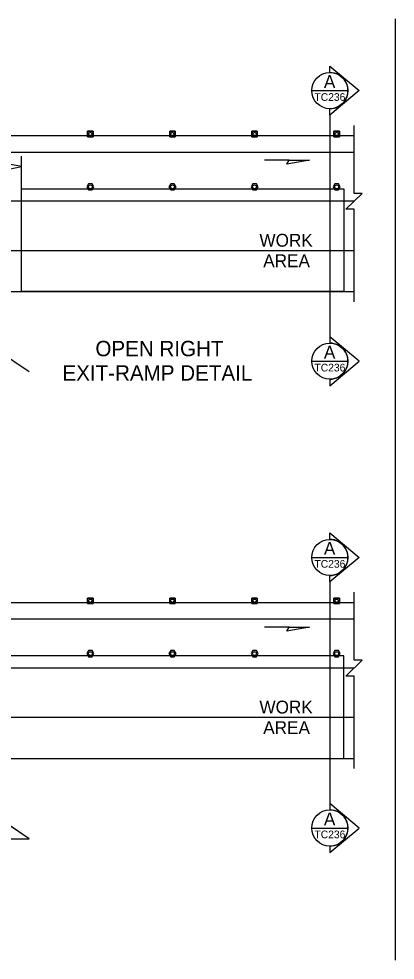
# Model space of a CAD drawing. Extents: x 99999 to 100116, y 99995 to 100013.
# Drawn here: x 100044.94 to 100047.88, y 100001.58 to 100008.92 of the extents above; entities that cross this region are included whole.
import ezdxf

# ---------------------------------------------------------------- set-up
doc = ezdxf.new("R2010")
doc.units = 0
for name, color, linetype in [('RD_MK_LineEdgeYellow', 7, 'Continuous'), ('RD_MK_LineLane', 7, 'Continuous'), ('SH_DE_DetailHeading2Text', 7, 'Continuous'), ('SH_TI_WZSectionCut', 7, 'Continuous'), ('TR_WZ_TallChanDevice', 7, 'Continuous'), ('TR_WZ_TrafficCone', 7, 'Continuous'), ('TR_WZ_WorkAreaLabel', 7, 'Continuous'), ('TR_WZ_WorkZoneDetails', 7, 'Continuous')]:
    doc.layers.add(name, color=color, linetype=linetype)

msp = doc.modelspace()

# ---------------------------------------------------------------- linework, layer by layer
at = {"layer": 'RD_MK_LineEdgeYellow'}
for p, q in [((100040.32, 100007.8789), (100047.555, 100007.8789)), ((100044.0968, 100007.1109), (100047.555, 100007.1109)), ((100040.32, 100004.238), (100047.555, 100004.238)), ((100044.0968, 100003.47), (100047.555, 100003.47))]:
    msp.add_line(p, q, dxfattribs=at)
at = {"layer": 'RD_MK_LineLane'}
for points in [[(100047.555, 100007.4949), (100040.32, 100007.4949)], [(100047.555, 100003.854), (100040.32, 100003.854)]]:
    msp.add_lwpolyline(points, dxfattribs=at)
at = {"layer": 'SH_TI_WZSectionCut'}
for p, q in [((100047.3657, 100008.4993), (100047.3657, 100008.5492)), ((100047.3657, 100008.5492), (100047.5938, 100008.358)), ((100047.5938, 100008.358), (100047.3657, 100008.1669)), ((100047.3657, 100008.1669), (100047.3657, 100008.2168)), ((100047.3657, 100008.1669), (100047.3657, 100006.4389)), ((100047.3657, 100006.4389), (100047.3657, 100006.389)), ((100047.5939, 100006.2478), (100047.3657, 100006.4389)), ((100047.3657, 100006.0566), (100047.5939, 100006.2478)), ((100047.3657, 100006.1065), (100047.3657, 100006.0566)), ((100047.3657, 100004.8583), (100047.3657, 100004.9082)), ((100047.3657, 100004.9082), (100047.5938, 100004.7171)), ((100047.5938, 100004.7171), (100047.3657, 100004.526)), ((100047.3657, 100004.526), (100047.3657, 100004.5759)), ((100047.3657, 100004.526), (100047.3657, 100002.798)), ((100047.3657, 100002.798), (100047.3657, 100002.748)), ((100047.5939, 100002.6068), (100047.3657, 100002.798)), ((100047.3657, 100002.4157), (100047.5939, 100002.6068)), ((100047.3657, 100002.4656), (100047.3657, 100002.4157))]:
    msp.add_line(p, q, dxfattribs=at)
for points in [[(100047.2245, 100008.3581), (100047.5069, 100008.3581)], [(100047.2245, 100006.2478), (100047.5069, 100006.2478)], [(100047.2245, 100004.7171), (100047.5069, 100004.7171)], [(100047.2245, 100002.6068), (100047.5069, 100002.6068)]]:
    msp.add_lwpolyline(points, dxfattribs=at)
for centre in [(100047.3657, 100008.358), (100047.3657, 100006.2478), (100047.3657, 100004.7171), (100047.3657, 100002.6068)]:
    msp.add_circle(centre, 0.1412, dxfattribs=at)
for centre in [(100047.3657, 100008.358), (100047.3657, 100006.2478), (100047.3657, 100004.7171), (100047.3657, 100002.6068)]:
    msp.add_arc(centre, 0.1412, 269.99779, 90.00221, dxfattribs=at)
at = {"layer": 'TR_WZ_TallChanDevice'}
for points in [[(100045.5128, 100007.6319), (100045.4851, 100007.6319), (100045.4712, 100007.6079), (100045.4851, 100007.5839), (100045.5128, 100007.5839), (100045.5266, 100007.6079)], [(100046.1528, 100007.6319), (100046.1251, 100007.6319), (100046.1112, 100007.6079), (100046.1251, 100007.5839), (100046.1528, 100007.5839), (100046.1666, 100007.6079)], [(100046.7928, 100007.6319), (100046.7651, 100007.6319), (100046.7512, 100007.6079), (100046.7651, 100007.5839), (100046.7928, 100007.5839), (100046.8066, 100007.6079)], [(100047.4328, 100007.6319), (100047.4051, 100007.6319), (100047.3912, 100007.6079), (100047.4051, 100007.5839), (100047.4328, 100007.5839), (100047.4466, 100007.6079)], [(100045.5128, 100003.9909), (100045.4851, 100003.9909), (100045.4712, 100003.9669), (100045.4851, 100003.9429), (100045.5128, 100003.9429), (100045.5266, 100003.9669)], [(100046.1528, 100003.9909), (100046.1251, 100003.9909), (100046.1112, 100003.9669), (100046.1251, 100003.9429), (100046.1528, 100003.9429), (100046.1666, 100003.9669)], [(100046.7928, 100003.9909), (100046.7651, 100003.9909), (100046.7512, 100003.9669), (100046.7651, 100003.9429), (100046.7928, 100003.9429), (100046.8066, 100003.9669)], [(100047.4328, 100003.9909), (100047.4051, 100003.9909), (100047.3912, 100003.9669), (100047.4051, 100003.9429), (100047.4328, 100003.9429), (100047.4466, 100003.9669)]]:
    msp.add_lwpolyline(points, close=True, dxfattribs=at)
for points in [[(100045.5128, 100007.6319), (100045.4851, 100007.6319), (100045.4712, 100007.6079), (100045.4851, 100007.5839), (100045.5128, 100007.5839), (100045.5266, 100007.6079), (100045.5128, 100007.6319)], [(100046.1528, 100007.6319), (100046.1251, 100007.6319), (100046.1112, 100007.6079), (100046.1251, 100007.5839), (100046.1528, 100007.5839), (100046.1666, 100007.6079), (100046.1528, 100007.6319)], [(100046.7928, 100007.6319), (100046.7651, 100007.6319), (100046.7512, 100007.6079), (100046.7651, 100007.5839), (100046.7928, 100007.5839), (100046.8066, 100007.6079), (100046.7928, 100007.6319)], [(100047.4328, 100007.6319), (100047.4051, 100007.6319), (100047.3912, 100007.6079), (100047.4051, 100007.5839), (100047.4328, 100007.5839), (100047.4466, 100007.6079), (100047.4328, 100007.6319)], [(100045.5128, 100003.9909), (100045.4851, 100003.9909), (100045.4712, 100003.9669), (100045.4851, 100003.9429), (100045.5128, 100003.9429), (100045.5266, 100003.9669), (100045.5128, 100003.9909)], [(100046.1528, 100003.9909), (100046.1251, 100003.9909), (100046.1112, 100003.9669), (100046.1251, 100003.9429), (100046.1528, 100003.9429), (100046.1666, 100003.9669), (100046.1528, 100003.9909)], [(100046.7928, 100003.9909), (100046.7651, 100003.9909), (100046.7512, 100003.9669), (100046.7651, 100003.9429), (100046.7928, 100003.9429), (100046.8066, 100003.9669), (100046.7928, 100003.9909)], [(100047.4328, 100003.9909), (100047.4051, 100003.9909), (100047.3912, 100003.9669), (100047.4051, 100003.9429), (100047.4328, 100003.9429), (100047.4466, 100003.9669), (100047.4328, 100003.9909)]]:
    msp.add_lwpolyline(points, dxfattribs=at)
for centre in [(100045.4989, 100007.6079), (100046.1389, 100007.6079), (100046.7789, 100007.6079), (100047.4189, 100007.6079), (100045.4989, 100003.9669), (100046.1389, 100003.9669), (100046.7789, 100003.9669), (100047.4189, 100003.9669)]:
    msp.add_circle(centre, 0.015, dxfattribs=at)
at = {"layer": 'TR_WZ_TrafficCone'}
for points in [[(100045.4776, 100008.0416), (100045.5203, 100008.0416), (100045.5203, 100007.9989), (100045.4776, 100007.9989), (100045.4776, 100008.0416)], [(100045.4776, 100007.9989), (100045.5203, 100007.9989), (100045.5203, 100008.0416), (100045.4776, 100008.0416), (100045.4776, 100007.9989)], [(100046.1176, 100008.0416), (100046.1603, 100008.0416), (100046.1603, 100007.9989), (100046.1176, 100007.9989), (100046.1176, 100008.0416)], [(100046.1176, 100007.9989), (100046.1603, 100007.9989), (100046.1603, 100008.0416), (100046.1176, 100008.0416), (100046.1176, 100007.9989)], [(100046.7576, 100008.0416), (100046.8003, 100008.0416), (100046.8003, 100007.9989), (100046.7576, 100007.9989), (100046.7576, 100008.0416)], [(100046.7576, 100007.9989), (100046.8003, 100007.9989), (100046.8003, 100008.0416), (100046.7576, 100008.0416), (100046.7576, 100007.9989)], [(100047.3976, 100008.0416), (100047.4403, 100008.0416), (100047.4403, 100007.9989), (100047.3976, 100007.9989), (100047.3976, 100008.0416)], [(100047.3976, 100007.9989), (100047.4403, 100007.9989), (100047.4403, 100008.0416), (100047.3976, 100008.0416), (100047.3976, 100007.9989)], [(100045.4776, 100004.4006), (100045.5203, 100004.4006), (100045.5203, 100004.358), (100045.4776, 100004.358), (100045.4776, 100004.4006)], [(100045.4776, 100004.358), (100045.5203, 100004.358), (100045.5203, 100004.4006), (100045.4776, 100004.4006), (100045.4776, 100004.358)], [(100046.1176, 100004.4006), (100046.1603, 100004.4006), (100046.1603, 100004.358), (100046.1176, 100004.358), (100046.1176, 100004.4006)], [(100046.1176, 100004.358), (100046.1603, 100004.358), (100046.1603, 100004.4006), (100046.1176, 100004.4006), (100046.1176, 100004.358)], [(100046.7576, 100004.4006), (100046.8003, 100004.4006), (100046.8003, 100004.358), (100046.7576, 100004.358), (100046.7576, 100004.4006)], [(100046.7576, 100004.358), (100046.8003, 100004.358), (100046.8003, 100004.4006), (100046.7576, 100004.4006), (100046.7576, 100004.358)], [(100047.3976, 100004.4006), (100047.4403, 100004.4006), (100047.4403, 100004.358), (100047.3976, 100004.358), (100047.3976, 100004.4006)], [(100047.3976, 100004.358), (100047.4403, 100004.358), (100047.4403, 100004.4006), (100047.3976, 100004.4006), (100047.3976, 100004.358)]]:
    msp.add_lwpolyline(points, dxfattribs=at)
for centre in [(100045.4989, 100008.0202), (100046.1389, 100008.0202), (100046.7789, 100008.0202), (100047.4189, 100008.0202), (100045.4989, 100004.3793), (100046.1389, 100004.3793), (100046.7789, 100004.3793), (100047.4189, 100004.3793)]:
    msp.add_circle(centre, 0.0133, dxfattribs=at)
at = {"layer": 'TR_WZ_WorkZoneDetails'}
for p, q in [((100047.875, 100008.9181), (100047.875, 100001.5759)), ((100040.32, 100008.0069), (100047.555, 100008.0069)), ((100040.32, 100008.0069), (100047.555, 100008.0069)), ((100044.9608, 100007.5909), (100044.9608, 100007.8473)), ((100047.0492, 100007.8149), (100046.8563, 100007.8149)), ((100045.0213, 100006.1639), (100044.0968, 100006.7909)), ((100044.0968, 100006.7909), (100047.555, 100006.7909)), ((100040.32, 100004.366), (100047.555, 100004.366)), ((100047.0492, 100004.174), (100046.8563, 100004.174)), ((100045.0213, 100002.523), (100044.0968, 100003.15)), ((100044.0968, 100003.15), (100047.555, 100003.15))]:
    msp.add_line(p, q, dxfattribs=at)
for points in [[(100047.555, 100006.7109), (100047.555, 100007.433), (100047.491, 100007.433), (100047.619, 100007.5569), (100047.555, 100007.5569), (100047.555, 100008.0869)], [(100047.555, 100003.07), (100047.555, 100003.792), (100047.491, 100003.792), (100047.619, 100003.9159), (100047.555, 100003.9159), (100047.555, 100004.446)]]:
    msp.add_lwpolyline(points, dxfattribs=at)
for points in [[(100047.2065, 100007.8149), (100047.0314, 100007.7841), (100047.0492, 100007.8149)], [(100044.9608, 100007.7659), (100044.8625, 100007.7851), (100044.867, 100007.7659), (100044.8625, 100007.7466)], [(100044.9608, 100006.7909), (100044.9608, 100007.5909), (100047.475, 100007.5909), (100047.475, 100006.7909)], [(100047.2065, 100004.174), (100047.0314, 100004.1431), (100047.0492, 100004.174)], [(100040.4, 100003.15), (100042.6438, 100003.15), (100043.5728, 100002.523), (100045.0213, 100002.523), (100044.0968, 100003.15), (100045.8504, 100003.15), (100047.475, 100003.15), (100047.475, 100003.95), (100040.4, 100003.95)]]:
    msp.add_lwpolyline(points, close=True, dxfattribs=at)

# ---------------------------------------------------------------- texts
at = {"layer": 'SH_DE_DetailHeading2Text'}
for s, p in [('OPEN RIGHT', (100045.5382, 100006.2863)), ('EXIT-RAMP DETAIL', (100045.2814, 100006.0963))]:
    msp.add_text(s, height=0.12, rotation=360, dxfattribs=at).set_placement(p)
at = {"layer": 'SH_TI_WZSectionCut'}
for s, height, rotation, p in [('A', 0.1, 0.00995, (100047.3195, 100008.3787)), ('TC236', 0.06, 360, (100047.2459, 100008.2781)), ('A', 0.1, 0.00995, (100047.3195, 100006.2684)), ('TC236', 0.06, 360, (100047.2459, 100006.1678)), ('A', 0.1, 0.00995, (100047.3195, 100004.7377)), ('TC236', 0.06, 360, (100047.2459, 100004.6371)), ('A', 0.1, 0.00995, (100047.3195, 100002.6275)), ('TC236', 0.06, 360, (100047.2459, 100002.5268))]:
    msp.add_text(s, height=height, rotation=rotation, dxfattribs=at).set_placement(p)
at = {"layer": 'TR_WZ_WorkAreaLabel'}
for s, p in [('WORK', (100046.8169, 100007.1409)), ('AREA', (100046.8465, 100006.9809)), ('WORK', (100046.8169, 100003.5)), ('AREA', (100046.8465, 100003.34))]:
    msp.add_text(s, height=0.1, dxfattribs=at).set_placement(p)

doc.saveas('drawing.dxf')
